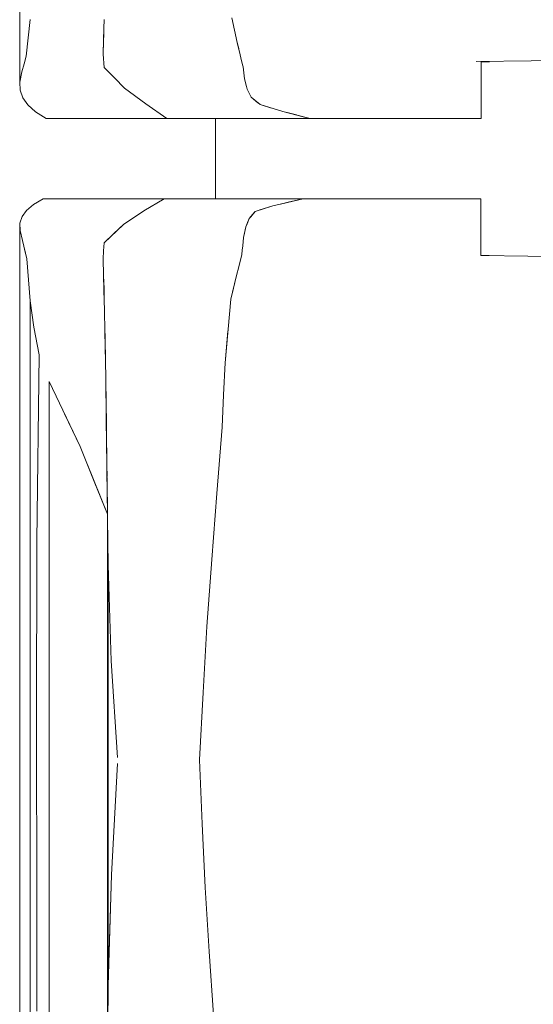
# Model space of a CAD drawing. Header units: millimetres. Extents: x 2 to 902, y -447 to 199.
# Tile 938 of 1056: x 60.986 to 61.497, y 165.367 to 166.344. Entities that reach past the tile are written whole.
import ezdxf

# ---------------------------------------------------------------- set-up
doc = ezdxf.new("R2010")
doc.units = ezdxf.units.MM
doc.header["$MEASUREMENT"] = 0
doc.layers.add('IFC-Elemento de mobília-Contorno', color=152, linetype='Continuous', lineweight=5)

msp = doc.modelspace()

# ---------------------------------------------------------------- linework, layer by layer
at = {"layer": 'IFC-Elemento de mobília-Contorno', "color": 7, "lineweight": 5}
for p, q in [((60.98625, 166.61721), (60.98641, 166.28261)), ((61.19708, 166.3465), (61.2024, 166.32187)), ((60.99472, 166.32662), (60.99677, 166.34479)), ((61.0691, 166.31041), (61.06999, 166.33629)), ((61.06999, 166.33629), (61.07024, 166.3442)), ((61.06999, 166.33629), (61.07024, 166.34417)), ((61.07024, 166.3427), (61.07032, 166.3448)), ((60.99266, 166.30845), (60.99472, 166.32662)), ((61.06913, 166.31288), (61.06981, 166.33108)), ((61.2024, 166.32187), (61.20533, 166.30976)), ((61.2024, 166.32187), (61.20387, 166.31581)), ((60.99059, 166.3006), (60.99266, 166.30845)), ((61.0691, 166.31041), (61.07024, 166.29701)), ((61.06913, 166.31288), (61.06917, 166.31235)), ((61.20533, 166.30976), (61.20679, 166.30371)), ((60.98852, 166.29276), (60.99059, 166.3006)), ((61.20679, 166.30371), (61.20801, 166.29866)), ((61.20801, 166.29866), (61.20826, 166.29765)), ((61.20826, 166.29765), (61.20859, 166.29467)), ((61.20826, 166.29765), (61.20926, 166.28871)), ((61.20826, 166.29765), (61.20959, 166.28573)), ((61.43983, 166.30295), (61.4946, 166.30376)), ((61.44473, 166.24657), (61.44473, 166.30257)), ((61.44473, 166.30257), (61.44908, 166.30257)), ((61.44908, 166.30257), (61.45304, 166.30257)), ((61.49437, 166.30375), (61.5216, 166.30428)), ((60.98641, 166.28261), (60.98852, 166.29276)), ((61.07024, 166.29701), (61.08032, 166.28676)), ((61.20859, 166.29467), (61.20893, 166.29169)), ((61.20926, 166.28871), (61.20959, 166.28573)), ((60.98641, 166.28261), (60.98671, 166.27441)), ((61.08032, 166.28676), (61.09039, 166.27653)), ((61.20959, 166.28573), (61.21095, 166.28071)), ((61.20959, 166.28573), (61.21164, 166.2782)), ((61.20959, 166.28573), (61.21027, 166.28322)), ((61.21027, 166.28322), (61.21095, 166.28071)), ((61.21095, 166.28071), (61.21164, 166.2782)), ((61.21164, 166.2782), (61.21231, 166.27569)), ((60.98671, 166.27441), (60.98945, 166.26699)), ((61.09039, 166.27653), (61.11143, 166.26086)), ((61.21231, 166.27569), (61.21622, 166.26748)), ((61.21231, 166.27569), (61.21329, 166.27364)), ((61.21329, 166.27364), (61.21427, 166.27159)), ((61.21427, 166.27159), (61.21524, 166.26954)), ((60.98945, 166.26699), (60.99441, 166.25989)), ((60.99441, 166.25989), (61.00207, 166.25311)), ((61.11143, 166.26086), (61.13241, 166.24657)), ((61.21622, 166.26748), (61.22064, 166.2639)), ((61.21622, 166.26748), (61.22505, 166.26032)), ((61.21622, 166.26748), (61.22285, 166.26211)), ((61.21622, 166.26748), (61.21843, 166.26569)), ((61.21843, 166.26569), (61.22064, 166.2639)), ((61.22064, 166.2639), (61.22285, 166.26211)), ((61.22505, 166.26032), (61.24782, 166.25329)), ((61.22505, 166.26032), (61.23644, 166.25681)), ((61.00207, 166.25311), (61.00738, 166.24984)), ((61.00738, 166.24984), (61.0127, 166.24657)), ((61.24782, 166.25329), (61.2748, 166.24657)), ((61.24782, 166.25329), (61.26806, 166.24825)), ((61.24782, 166.25329), (61.25457, 166.25162)), ((61.25457, 166.25162), (61.26131, 166.24994)), ((61.26806, 166.24825), (61.2748, 166.24657)), ((61.0127, 166.24657), (61.13241, 166.24657)), ((61.13241, 166.24657), (61.2748, 166.24657)), ((61.13241, 166.24657), (61.2148, 166.24657)), ((61.18077, 166.16657), (61.18077, 166.24657)), ((61.2148, 166.24657), (61.2748, 166.24657)), ((61.2748, 166.24657), (61.27875, 166.24657)), ((61.27875, 166.24657), (61.28265, 166.24657)), ((61.28265, 166.24657), (61.28651, 166.24657)), ((61.28651, 166.24657), (61.29035, 166.24657)), ((61.29035, 166.24657), (61.29417, 166.24657)), ((61.29417, 166.24657), (61.29801, 166.24657)), ((61.29801, 166.24657), (61.30186, 166.24657)), ((61.30186, 166.24657), (61.30576, 166.24657)), ((61.30576, 166.24657), (61.30971, 166.24657)), ((61.30971, 166.24657), (61.31373, 166.24657)), ((61.31373, 166.24657), (61.31783, 166.24657)), ((61.31783, 166.24657), (61.32204, 166.24657)), ((61.32204, 166.24657), (61.32634, 166.24657)), ((61.32634, 166.24657), (61.3307, 166.24657)), ((61.3307, 166.24657), (61.33508, 166.24657)), ((61.33508, 166.24657), (61.33945, 166.24657)), ((61.33945, 166.24657), (61.34374, 166.24657)), ((61.34374, 166.24657), (61.34794, 166.24657)), ((61.34794, 166.24657), (61.352, 166.24657)), ((61.352, 166.24657), (61.35588, 166.24657)), ((61.35588, 166.24657), (61.35954, 166.24657)), ((61.35954, 166.24657), (61.36299, 166.24657)), ((61.36299, 166.24657), (61.3663, 166.24657)), ((61.3663, 166.24657), (61.36954, 166.24657)), ((61.36954, 166.24657), (61.37278, 166.24657)), ((61.37278, 166.24657), (61.37607, 166.24657)), ((61.37607, 166.24657), (61.3795, 166.24657)), ((61.3795, 166.24657), (61.38312, 166.24657)), ((61.38312, 166.24657), (61.387, 166.24657)), ((61.387, 166.24657), (61.39114, 166.24657)), ((61.39114, 166.24657), (61.3955, 166.24657)), ((61.3955, 166.24657), (61.40007, 166.24657)), ((61.40007, 166.24657), (61.40481, 166.24657)), ((61.40481, 166.24657), (61.40971, 166.24657)), ((61.40971, 166.24657), (61.41472, 166.24657)), ((61.41472, 166.24657), (61.41982, 166.24657)), ((61.41982, 166.24657), (61.42498, 166.24657)), ((61.42498, 166.24657), (61.43012, 166.24657)), ((61.43012, 166.24657), (61.43518, 166.24657)), ((61.43518, 166.24657), (61.44007, 166.24657)), ((61.44007, 166.24657), (61.44473, 166.24657)), ((60.99309, 166.15528), (60.99987, 166.161)), ((60.99987, 166.161), (61.00958, 166.16657)), ((61.00958, 166.16657), (61.12985, 166.16657)), ((61.10968, 166.15472), (61.12985, 166.16657)), ((61.12985, 166.16657), (61.2679, 166.16657)), ((61.23789, 166.15992), (61.2679, 166.16657)), ((61.24539, 166.16158), (61.2679, 166.16657)), ((61.24539, 166.16158), (61.2529, 166.16325)), ((61.2529, 166.16325), (61.2679, 166.16657)), ((61.2529, 166.16325), (61.2604, 166.16491)), ((61.2604, 166.16491), (61.2679, 166.16657)), ((61.26452, 166.16657), (61.27052, 166.16657)), ((61.26465, 166.16657), (61.27066, 166.16657)), ((61.2679, 166.16657), (61.27185, 166.16657)), ((61.27052, 166.16657), (61.27615, 166.16657)), ((61.27066, 166.16657), (61.27629, 166.16657)), ((61.27185, 166.16657), (61.27579, 166.16657)), ((61.27579, 166.16657), (61.27969, 166.16657)), ((61.27629, 166.16657), (61.28173, 166.16657)), ((61.27969, 166.16657), (61.28355, 166.16657)), ((61.28173, 166.16657), (61.28733, 166.16657)), ((61.28355, 166.16657), (61.28738, 166.16657)), ((61.28733, 166.16657), (61.29309, 166.16657)), ((61.28738, 166.16657), (61.29119, 166.16657)), ((61.29119, 166.16657), (61.29499, 166.16657)), ((61.29309, 166.16657), (61.299, 166.16657)), ((61.29499, 166.16657), (61.29879, 166.16657)), ((61.29879, 166.16657), (61.30263, 166.16657)), ((61.299, 166.16657), (61.30507, 166.16657)), ((61.30263, 166.16657), (61.3065, 166.16657)), ((61.30507, 166.16657), (61.31129, 166.16657)), ((61.3065, 166.16657), (61.31043, 166.16657)), ((61.31043, 166.16657), (61.31443, 166.16657)), ((61.31129, 166.16657), (61.31766, 166.16657)), ((61.31443, 166.16657), (61.31853, 166.16657)), ((61.31766, 166.16657), (61.32416, 166.16657)), ((61.31853, 166.16657), (61.32272, 166.16657)), ((61.32272, 166.16657), (61.327, 166.16657)), ((61.32416, 166.16657), (61.33081, 166.16657)), ((61.327, 166.16657), (61.33134, 166.16657)), ((61.33081, 166.16657), (61.33759, 166.16657)), ((61.33134, 166.16657), (61.33569, 166.16657)), ((61.33569, 166.16657), (61.34001, 166.16657)), ((61.33759, 166.16657), (61.3445, 166.16657)), ((61.34001, 166.16657), (61.34427, 166.16657)), ((61.34427, 166.16657), (61.34843, 166.16657)), ((61.3445, 166.16657), (61.35153, 166.16657)), ((61.34843, 166.16657), (61.35244, 166.16657)), ((61.35153, 166.16657), (61.35869, 166.16657)), ((61.35244, 166.16657), (61.35626, 166.16657)), ((61.35626, 166.16657), (61.35987, 166.16657)), ((61.35869, 166.16657), (61.36597, 166.16657)), ((61.35987, 166.16657), (61.36328, 166.16657)), ((61.36328, 166.16657), (61.36656, 166.16657)), ((61.36597, 166.16657), (61.37336, 166.16657)), ((61.36656, 166.16657), (61.36978, 166.16657)), ((61.36978, 166.16657), (61.37299, 166.16657)), ((61.37299, 166.16657), (61.37627, 166.16657)), ((61.37336, 166.16657), (61.38087, 166.16657)), ((61.37627, 166.16657), (61.37968, 166.16657)), ((61.37968, 166.16657), (61.38329, 166.16657)), ((61.38087, 166.16657), (61.38849, 166.16657)), ((61.38329, 166.16657), (61.38715, 166.16657)), ((61.38715, 166.16657), (61.39126, 166.16657)), ((61.38849, 166.16657), (61.39621, 166.16657)), ((61.39126, 166.16657), (61.3956, 166.16657)), ((61.3956, 166.16657), (61.40014, 166.16657)), ((61.39621, 166.16657), (61.40402, 166.16657)), ((61.40014, 166.16657), (61.40485, 166.16657)), ((61.40402, 166.16657), (61.41194, 166.16657)), ((61.40485, 166.16657), (61.40971, 166.16657)), ((61.40971, 166.16657), (61.41468, 166.16657)), ((61.41194, 166.16657), (61.41995, 166.16657)), ((61.41468, 166.16657), (61.41975, 166.16657)), ((61.41975, 166.16657), (61.42486, 166.16657)), ((61.41995, 166.16657), (61.42805, 166.16657)), ((61.42486, 166.16657), (61.42997, 166.16657)), ((61.42805, 166.16657), (61.43624, 166.16657)), ((61.42997, 166.16657), (61.435, 166.16657)), ((61.435, 166.16657), (61.43986, 166.16657)), ((61.43624, 166.16657), (61.4445, 166.16657)), ((61.43986, 166.16657), (61.4445, 166.16657)), ((61.4445, 166.11046), (61.4445, 166.16657)), ((60.98872, 166.14921), (60.99309, 166.15528)), ((61.08941, 166.1414), (61.10968, 166.15472)), ((61.21439, 166.14717), (61.22038, 166.15424)), ((61.21589, 166.14894), (61.22038, 166.15424)), ((61.21589, 166.14894), (61.21739, 166.15071)), ((61.21739, 166.15071), (61.22038, 166.15424)), ((61.21739, 166.15071), (61.21888, 166.15247)), ((61.22038, 166.15424), (61.23789, 166.15992)), ((61.22476, 166.15566), (61.23789, 166.15992)), ((61.22476, 166.15566), (61.22914, 166.15708)), ((61.22914, 166.15708), (61.23789, 166.15992)), ((61.22914, 166.15708), (61.23351, 166.1585)), ((61.23351, 166.1585), (61.23789, 166.15992)), ((60.98623, 165.83629), (60.98644, 166.14258)), ((60.98644, 166.14258), (60.98872, 166.14921)), ((60.98644, 166.14258), (60.9866, 166.1352)), ((61.07024, 166.12294), (61.08941, 166.1414)), ((61.07983, 166.13217), (61.08941, 166.1414)), ((61.21094, 166.13902), (61.21439, 166.14717)), ((61.21094, 166.13902), (61.2118, 166.14106)), ((61.2118, 166.14106), (61.21439, 166.14717)), ((61.21267, 166.14309), (61.21439, 166.14717)), ((61.21267, 166.14309), (61.21353, 166.14513)), ((61.21439, 166.14717), (61.21589, 166.14894)), ((60.9866, 166.1352), (60.989, 166.1255)), ((61.07024, 166.12294), (61.07983, 166.13217)), ((61.20874, 166.12841), (61.21094, 166.13902)), ((61.20874, 166.12841), (61.20929, 166.13107)), ((61.20929, 166.13107), (61.21094, 166.13902)), ((61.20984, 166.13371), (61.21039, 166.13636)), ((61.21039, 166.13636), (61.21094, 166.13902)), ((60.989, 166.1255), (60.99326, 166.10724)), ((61.06967, 166.11513), (61.07024, 166.12294)), ((61.06968, 166.11497), (61.07024, 166.12294)), ((61.20786, 166.12002), (61.20874, 166.12841)), ((61.20786, 166.12002), (61.2083, 166.12421)), ((61.2083, 166.12421), (61.20874, 166.12841)), ((60.99113, 166.11637), (60.99326, 166.10724)), ((61.06911, 166.10732), (61.06967, 166.11513)), ((61.06911, 166.10701), (61.06968, 166.11497)), ((61.2042, 166.10046), (61.20698, 166.11163)), ((61.20698, 166.11163), (61.20742, 166.11582)), ((61.20742, 166.11582), (61.20786, 166.12002)), ((60.99326, 166.10724), (60.99677, 166.06542)), ((60.99326, 166.10724), (60.99501, 166.08633)), ((61.06911, 166.10701), (61.06957, 166.09097)), ((61.4445, 166.11057), (61.44887, 166.11057)), ((61.4445, 166.11046), (61.49115, 166.10978)), ((61.44887, 166.11057), (61.45285, 166.11057)), ((61.49115, 166.10978), (61.51775, 166.10928)), ((61.20144, 166.08931), (61.2042, 166.10046)), ((60.99501, 166.08633), (60.99677, 166.06542)), ((61.06956, 166.09176), (61.07, 166.0762)), ((61.06969, 166.08712), (61.07004, 166.07494)), ((61.06983, 166.08216), (61.07004, 166.07494)), ((61.19589, 166.067), (61.20144, 166.08931)), ((61.19866, 166.07815), (61.20144, 166.08931)), ((61.07, 166.0762), (61.0705, 166.05585)), ((61.07004, 166.07494), (61.07033, 166.06264)), ((61.19589, 166.067), (61.19866, 166.07815)), ((60.99677, 166.06542), (61.00014, 166.03932)), ((60.99677, 165.78488), (60.99677, 166.06542)), ((61.19037, 166.00413), (61.19589, 166.067)), ((61.0705, 166.05585), (61.07099, 166.03551)), ((61.00014, 166.03932), (61.00569, 166.01206)), ((61.07099, 166.03551), (61.07173, 165.98933)), ((61.19037, 166.00413), (61.19313, 166.03556)), ((61.07103, 166.03299), (61.07106, 166.03181)), ((61.07103, 166.03299), (61.07106, 166.03181)), ((61.07106, 166.03181), (61.07152, 166.00254)), ((61.0034, 165.82741), (61.00569, 166.01206)), ((61.18887, 165.97211), (61.19037, 166.00413)), ((61.01561, 165.20259), (61.01561, 165.98554)), ((61.01561, 165.98554), (61.04618, 165.92107)), ((61.07173, 165.98933), (61.07229, 165.94771)), ((61.07176, 165.98757), (61.07177, 165.98691)), ((61.07177, 165.98691), (61.07236, 165.943)), ((61.18738, 165.9401), (61.18887, 165.97211)), ((61.0309, 165.9533), (61.04618, 165.92107)), ((61.07229, 165.94771), (61.0726, 165.92506)), ((60.99677, 165.70387), (60.99677, 165.94491)), ((61.07236, 165.943), (61.07297, 165.89681)), ((61.18226, 165.87423), (61.18738, 165.9401)), ((61.04618, 165.92107), (61.0603, 165.88632)), ((61.0726, 165.92506), (61.0729, 165.90242)), ((61.05324, 165.9037), (61.07353, 165.85377)), ((61.0729, 165.90242), (61.07353, 165.85377)), ((61.0729, 165.90242), (61.07304, 165.89127)), ((61.07297, 165.89681), (61.07353, 165.8538)), ((61.07308, 165.88815), (61.07353, 165.85377)), ((61.0603, 165.88632), (61.07353, 165.85377)), ((61.17701, 165.80874), (61.18226, 165.87423)), ((61.07353, 165.85377), (61.07353, 165.8538)), ((61.07353, 165.33252), (61.07353, 165.8538)), ((61.07353, 165.85377), (61.07358, 165.84965)), ((61.07358, 165.84965), (61.07415, 165.80342)), ((60.98623, 165.83629), (60.98625, 165.41721)), ((61.0028, 165.643), (61.0034, 165.82741)), ((61.17225, 165.74233), (61.17701, 165.80874)), ((61.07415, 165.80342), (61.0772, 165.70829)), ((61.07415, 165.38602), (61.07415, 165.80342)), ((60.99677, 165.46484), (60.99677, 165.78488)), ((61.1684, 165.6767), (61.17225, 165.74233)), ((61.0772, 165.70829), (61.08335, 165.61246)), ((61.16479, 165.60988), (61.1684, 165.6767)), ((61.0028, 165.643), (61.0032, 165.46705)), ((61.07746, 165.49585), (61.08335, 165.60623)), ((61.08041, 165.55105), (61.08335, 165.60623)), ((61.16479, 165.60988), (61.16753, 165.54631)), ((60.99677, 165.38582), (60.99677, 165.58335)), ((61.07746, 165.49585), (61.08041, 165.55105)), ((61.16753, 165.54631), (61.17039, 165.48338)), ((61.07415, 165.38602), (61.07746, 165.49585)), ((61.07552, 165.43136), (61.07746, 165.49585)), ((61.07581, 165.44093), (61.07746, 165.49585)), ((61.17039, 165.48338), (61.17435, 165.41977)), ((61.0032, 165.46705), (61.00326, 165.36072)), ((60.99677, 165.14479), (60.99677, 165.46484)), ((61.07415, 165.38602), (61.07581, 165.44093)), ((61.07415, 165.38602), (61.07552, 165.43136)), ((61.17435, 165.41977), (61.17871, 165.35685)), ((60.98625, 165.41721), (60.98641, 165.08261)), ((61.07365, 165.34316), (61.07415, 165.38602))]:
    msp.add_line(p, q, dxfattribs=at)

doc.saveas('drawing.dxf')
